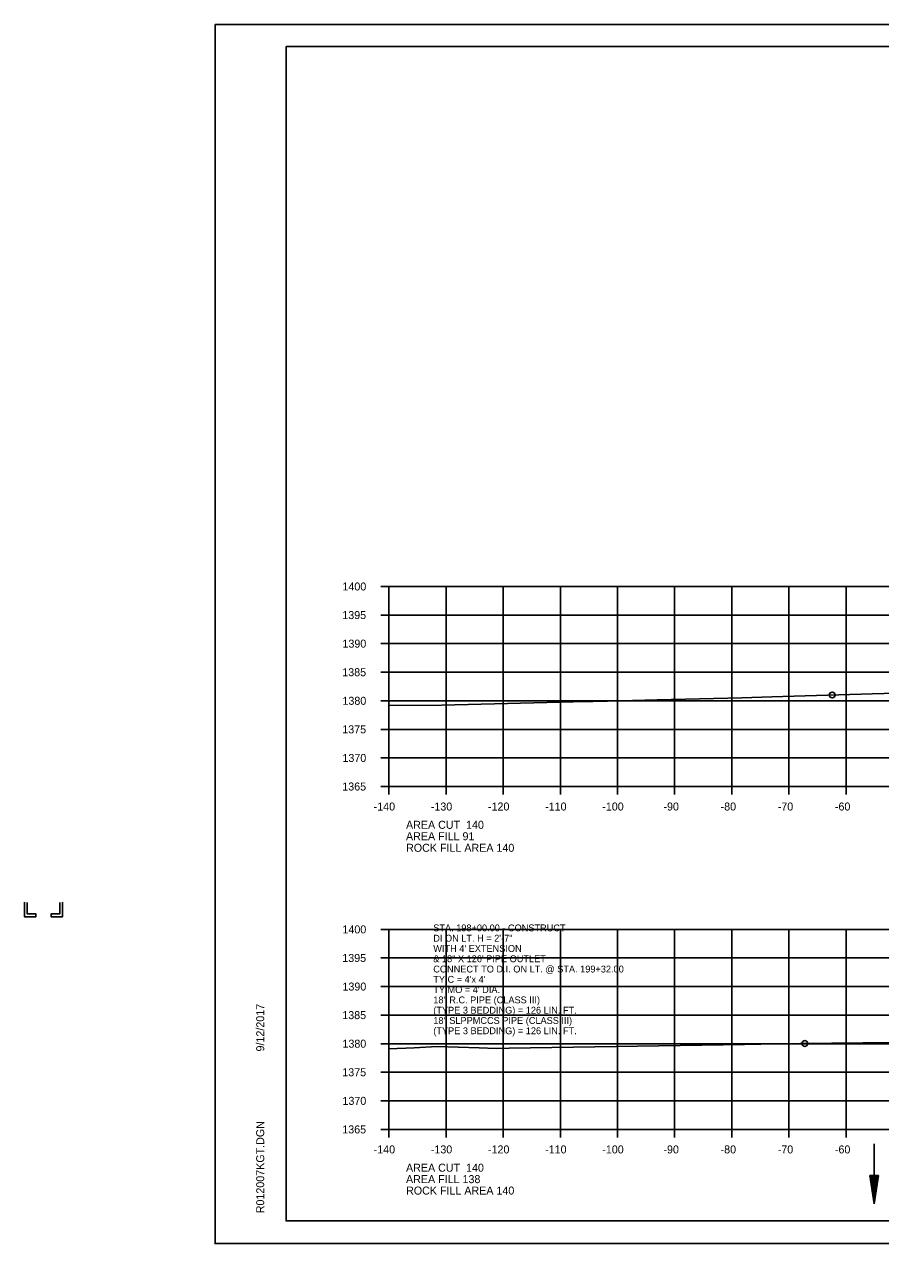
# Model space of a CAD drawing. Extents: x 1374311 to 1383814, y 384102 to 406278.
# Drawn here: x 1382436.3 to 1382586.1, y 401585 to 401798.3 of the extents above; entities that cross this region are included whole.
import ezdxf

# ---------------------------------------------------------------- set-up
doc = ezdxf.new("R2010")
doc.units = 0
for name, color, linetype in [('R_Axis', 7, 'Continuous'), ('R_Axis Annot', 7, 'Continuous'), ('R_Border', 7, 'Continuous'), ('R_Draft', 7, 'Continuous'), ('R_Exist Surface', 7, 'Continuous'), ('R_Fin Surface', 7, 'Continuous'), ('R_Grid', 7, 'Continuous'), ('R_No Plot', 7, 'Continuous'), ('R_Water', 7, 'Continuous'), ('R_Water Annot', 7, 'Continuous')]:
    doc.layers.add(name, color=color, linetype=linetype)

msp = doc.modelspace()

# ---------------------------------------------------------------- linework, layer by layer
at = {"layer": 'R_Axis'}
for p, q in [((1382498.67, 401699.98), (1382500.07, 401699.98)), ((1382500.07, 401664.98), (1382500.07, 401699.98)), ((1382498.67, 401694.98), (1382500.07, 401694.98)), ((1382498.67, 401689.98), (1382500.07, 401689.98)), ((1382498.67, 401684.98), (1382500.07, 401684.98)), ((1382498.67, 401679.98), (1382500.07, 401679.98)), ((1382498.67, 401674.98), (1382500.07, 401674.98)), ((1382498.67, 401669.98), (1382500.07, 401669.98)), ((1382498.67, 401664.98), (1382500.07, 401664.98)), ((1382500.07, 401664.98), (1382780.07, 401664.98)), ((1382500.07, 401663.58), (1382500.07, 401664.98)), ((1382510.07, 401663.58), (1382510.07, 401664.98)), ((1382520.07, 401663.58), (1382520.07, 401664.98)), ((1382530.07, 401663.58), (1382530.07, 401664.98)), ((1382540.07, 401663.58), (1382540.07, 401664.98)), ((1382550.07, 401663.58), (1382550.07, 401664.98)), ((1382560.07, 401663.58), (1382560.07, 401664.98)), ((1382570.07, 401663.58), (1382570.07, 401664.98)), ((1382580.07, 401663.58), (1382580.07, 401664.98)), ((1382498.67, 401639.98), (1382500.07, 401639.98)), ((1382500.07, 401604.98), (1382500.07, 401639.98)), ((1382498.67, 401634.98), (1382500.07, 401634.98)), ((1382498.67, 401629.98), (1382500.07, 401629.98)), ((1382498.67, 401624.98), (1382500.07, 401624.98)), ((1382498.67, 401619.98), (1382500.07, 401619.98)), ((1382498.67, 401614.98), (1382500.07, 401614.98)), ((1382498.67, 401609.98), (1382500.07, 401609.98)), ((1382498.67, 401604.98), (1382500.07, 401604.98)), ((1382500.07, 401604.98), (1382780.07, 401604.98)), ((1382500.07, 401603.58), (1382500.07, 401604.98)), ((1382510.07, 401603.58), (1382510.07, 401604.98)), ((1382520.07, 401603.58), (1382520.07, 401604.98)), ((1382530.07, 401603.58), (1382530.07, 401604.98)), ((1382540.07, 401603.58), (1382540.07, 401604.98)), ((1382550.07, 401603.58), (1382550.07, 401604.98)), ((1382560.07, 401603.58), (1382560.07, 401604.98)), ((1382570.07, 401603.58), (1382570.07, 401604.98)), ((1382580.07, 401603.58), (1382580.07, 401604.98))]:
    msp.add_line(p, q, dxfattribs=at)
at = {"layer": 'R_Border'}
for p, q in [((1382482.07, 401794.44), (1382798.25, 401794.44)), ((1382482.07, 401588.98), (1382482.07, 401794.44)), ((1382482.07, 401588.98), (1382482.07, 401588.98)), ((1382798.25, 401588.98), (1382482.07, 401588.98))]:
    msp.add_line(p, q, dxfattribs=at)
at = {"layer": 'R_Draft'}
for p, q in [((1382584.24, 401596.93), (1382584.98, 401591.93)), ((1382585.74, 401596.93), (1382584.24, 401596.93)), ((1382584.36, 401596.93), (1382584.98, 401592.76)), ((1382584.49, 401596.93), (1382584.99, 401593.62)), ((1382584.62, 401596.93), (1382584.99, 401594.45)), ((1382584.74, 401596.93), (1382584.99, 401595.3)), ((1382584.87, 401596.93), (1382584.99, 401596.14)), ((1382585.74, 401596.93), (1382584.98, 401591.93)), ((1382585.61, 401596.93), (1382584.98, 401592.76)), ((1382585.23, 401596.93), (1382584.99, 401595.3)), ((1382585.49, 401596.93), (1382584.99, 401593.62)), ((1382585.36, 401596.93), (1382584.99, 401594.45)), ((1382585.11, 401596.93), (1382584.99, 401596.14))]:
    msp.add_line(p, q, dxfattribs=at)
at = {"layer": 'R_Exist Surface'}
for points in [[(1382500.07, 401679.13), (1382509.33, 401679.22), (1382532.31, 401679.79), (1382535.74, 401679.84), (1382538.32, 401679.89), (1382547, 401680.16), (1382561.81, 401680.52), (1382567.05, 401680.67), (1382584.6, 401681.21), (1382597.14, 401681.56)], [(1382500.07, 401619.1), (1382504.48, 401619.27), (1382508.49, 401619.46), (1382515.89, 401619.23), (1382518.87, 401619.15), (1382521.11, 401619.17), (1382562.31, 401619.81), (1382565.15, 401619.89), (1382572.09, 401620), (1382588.5, 401620.19)]]:
    msp.add_lwpolyline(points, dxfattribs=at)
at = {"layer": 'R_Grid'}
for p, q in [((1382500.07, 401699.98), (1382780.07, 401699.98)), ((1382500.07, 401664.98), (1382500.07, 401699.98)), ((1382510.07, 401664.98), (1382510.07, 401699.98)), ((1382520.07, 401664.98), (1382520.07, 401699.98)), ((1382530.07, 401664.98), (1382530.07, 401699.98)), ((1382540.07, 401664.98), (1382540.07, 401699.98)), ((1382550.07, 401664.98), (1382550.07, 401699.98)), ((1382560.07, 401664.98), (1382560.07, 401699.98)), ((1382570.07, 401664.98), (1382570.07, 401699.98)), ((1382580.07, 401664.98), (1382580.07, 401699.98)), ((1382500.07, 401694.98), (1382780.07, 401694.98)), ((1382500.07, 401689.98), (1382780.07, 401689.98)), ((1382500.07, 401684.98), (1382780.07, 401684.98)), ((1382500.07, 401679.98), (1382780.07, 401679.98)), ((1382500.07, 401674.98), (1382780.07, 401674.98)), ((1382500.07, 401669.98), (1382780.07, 401669.98)), ((1382500.07, 401664.98), (1382780.07, 401664.98)), ((1382500.07, 401639.98), (1382780.07, 401639.98)), ((1382500.07, 401604.98), (1382500.07, 401639.98)), ((1382510.07, 401604.98), (1382510.07, 401639.98)), ((1382520.07, 401604.98), (1382520.07, 401639.98)), ((1382530.07, 401604.98), (1382530.07, 401639.98)), ((1382540.07, 401604.98), (1382540.07, 401639.98)), ((1382550.07, 401604.98), (1382550.07, 401639.98)), ((1382560.07, 401604.98), (1382560.07, 401639.98)), ((1382570.07, 401604.98), (1382570.07, 401639.98)), ((1382580.07, 401604.98), (1382580.07, 401639.98)), ((1382500.07, 401634.98), (1382780.07, 401634.98)), ((1382500.07, 401629.98), (1382780.07, 401629.98)), ((1382500.07, 401624.98), (1382780.07, 401624.98)), ((1382500.07, 401619.98), (1382780.07, 401619.98)), ((1382500.07, 401614.98), (1382780.07, 401614.98)), ((1382500.07, 401609.98), (1382780.07, 401609.98)), ((1382500.07, 401604.98), (1382780.07, 401604.98))]:
    msp.add_line(p, q, dxfattribs=at)
at = {"layer": 'R_No Plot'}
for p, q in [((1382469.67, 401798.34), (1382803, 401798.34)), ((1382469.67, 401585), (1382803, 401585))]:
    msp.add_line(p, q, dxfattribs=at)
for points in [[(1382469.66, 401798.34), (1382803, 401798.34), (1382803, 401585), (1382469.66, 401585)], [(1382715.99, 401794.44), (1382715.99, 401784.56), (1382751.72, 401784.56), (1382751.72, 401781.64), (1382774.92, 401781.64), (1382774.92, 401757.31), (1382798.25, 401757.31), (1382798.25, 401588.98), (1382482.07, 401588.98), (1382482.07, 401794.44)]]:
    msp.add_lwpolyline(points, close=True, dxfattribs=at)
for centre in [(1382577.65, 401680.99), (1382577.65, 401680.99), (1382577.65, 401680.99), (1382577.65, 401680.99), (1382572.85, 401620.01), (1382572.85, 401620.01), (1382572.85, 401620.01), (1382572.85, 401620.01)]:
    msp.add_circle(centre, 0.5, dxfattribs=at)
at = {"layer": 'R_Water'}
msp.add_line((1382585, 401602.43), (1382584.98, 401591.93), dxfattribs=at)
for points in [[(1382436.3, 401644.72), (1382436.3, 401642.19), (1382438.3, 401642.19), (1382438.3, 401642.69), (1382436.8, 401642.69), (1382436.8, 401644.71)], [(1382442.97, 401644.72), (1382442.97, 401642.19), (1382440.97, 401642.19), (1382440.97, 401642.69), (1382442.47, 401642.69), (1382442.47, 401644.71)]]:
    msp.add_lwpolyline(points, dxfattribs=at)

# ---------------------------------------------------------------- texts
at = {"layer": 'R_Axis Annot'}
for s, p in [('1400', (1382491.95, 401699.28)), ('1395', (1382491.92, 401694.28)), ('1390', (1382491.95, 401689.28)), ('1385', (1382491.92, 401684.28)), ('1380', (1382491.95, 401679.28)), ('1375', (1382491.92, 401674.28)), ('1370', (1382491.95, 401669.28)), ('1365', (1382491.92, 401664.28)), ('-140', (1382497.41, 401660.78)), ('-130', (1382507.41, 401660.78)), ('-120', (1382517.41, 401660.78)), ('-110', (1382527.41, 401660.78)), ('-100', (1382537.41, 401660.78)), ('-90', (1382548.11, 401660.78)), ('-80', (1382558.11, 401660.78)), ('-70', (1382568.11, 401660.78)), ('-60', (1382578.11, 401660.78)), ('AREA CUT  140', (1382503.07, 401657.58)), ('AREA FILL 91', (1382503.07, 401655.58)), ('1400', (1382491.95, 401639.28)), ('1395', (1382491.92, 401634.28)), ('1390', (1382491.95, 401629.28)), ('1385', (1382491.92, 401624.28)), ('1380', (1382491.95, 401619.28)), ('1375', (1382491.92, 401614.28)), ('1370', (1382491.95, 401609.28)), ('1365', (1382491.92, 401604.28)), ('-140', (1382497.41, 401600.78)), ('-130', (1382507.41, 401600.78)), ('-120', (1382517.41, 401600.78)), ('-110', (1382527.41, 401600.78)), ('-100', (1382537.41, 401600.78)), ('-90', (1382548.11, 401600.78)), ('-80', (1382558.11, 401600.78)), ('-70', (1382568.11, 401600.78)), ('-60', (1382578.11, 401600.78)), ('AREA CUT  140', (1382503.07, 401597.58)), ('AREA FILL 138', (1382503.07, 401595.58))]:
    msp.add_text(s, height=1.4, dxfattribs=at).set_placement(p)
at = {"layer": 'R_Border'}
for s, p in [('9/12/2017', (1382478.26, 401618.62)), ('R012007KGT.DGN', (1382478.26, 401590.31))]:
    msp.add_text(s, height=1.4, rotation=90, dxfattribs=at).set_placement(p)
at = {"layer": 'R_Fin Surface'}
for p in [(1382503.08, 401653.56), (1382503.08, 401593.58)]:
    msp.add_text('ROCK FILL AREA 140', height=1.4, dxfattribs=at).set_placement(p)
at = {"layer": 'R_Water Annot'}
for s, p in [('STA. 198+00.00 - CONSTRUCT', (1382507.84, 401639.64)), ('DI ON LT. H = 2\'-7"', (1382507.84, 401637.84)), ("WITH 4' EXTENSION ", (1382507.84, 401636.04)), ('& 18" X 126\' PIPE OUTLET', (1382507.84, 401634.24)), ('CONNECT TO D.I. ON LT. @ STA. 199+32.00', (1382507.84, 401632.44)), ("TY C = 4'x 4'", (1382507.84, 401630.64)), ("TY MO = 4' DIA.", (1382507.84, 401628.84)), ('18" R.C. PIPE (CLASS III)', (1382507.84, 401627.04)), ('(TYPE 3 BEDDING) = 126 LIN. FT.', (1382507.84, 401625.24)), ('18" SLPPMCCS PIPE (CLASS III)', (1382507.84, 401623.44)), ('(TYPE 3 BEDDING) = 126 LIN. FT.', (1382507.84, 401621.64))]:
    msp.add_text(s, height=1.2, dxfattribs=at).set_placement(p)

doc.saveas('drawing.dxf')
